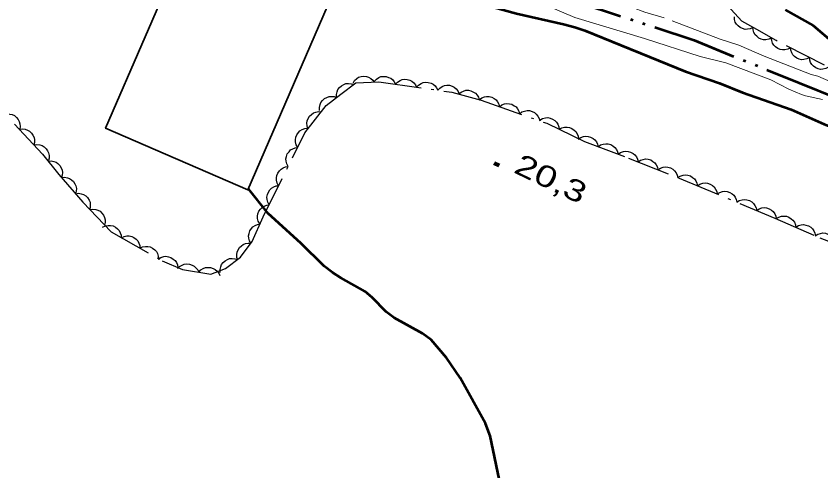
# Model space of a CAD drawing. Extents: x 355726 to 357533, y 5103782 to 5105258.
# Drawn here: x 356530.9 to 356587.5, y 5104468.4 to 5104500.3 of the extents above; entities that cross this region are included whole.
import ezdxf

# ---------------------------------------------------------------- set-up
doc = ezdxf.new("R2010")
doc.units = 0
doc.header["$LTSCALE"] = 0.6
for name, pattern in [('DASH_DOUBLE_DOT', [9.2, 5, -1.2, 0.3, -1.2, 0.3, -1.2]), ('DOT_DASHED', [7.7, 5, -1.2, 0.3, -1.2]), ('LONG_DASHED', [7.5, 6, -1.5])]:
    doc.linetypes.add(name, pattern=pattern)
for name, color, linetype, lineweight in [('1', 7, 'LONG_DASHED', 53), ('2', 7, 'LONG_DASHED', 13), ('3', 7, 'Continuous', 140), ('31', 7, 'Continuous', 35), ('4', 7, 'DASH_DOUBLE_DOT', 53), ('44', 7, 'Continuous', 25)]:
    doc.layers.add(name, color=color, linetype=linetype, lineweight=lineweight)

msp = doc.modelspace()

# ---------------------------------------------------------------- linework, layer by layer
at = {"layer": '1', "linetype": 'Continuous'}
for points in [[(356552.78, 5104505.88), (356555.14, 5104504.63), (356555.86, 5104504.34), (356557.38, 5104503.83), (356561.34, 5104502.15), (356564.46, 5104500.97), (356566.07, 5104500.53), (356569.39, 5104499.78), (356570.17, 5104499.58), (356570.87, 5104499.33), (356577.95, 5104496.47), (356580.34, 5104495.65), (356581.96, 5104494.98), (356585.38, 5104493.8), (356587.71, 5104492.76), (356592.19, 5104491.03), (356593.74, 5104490.24), (356595.31, 5104489.51), (356599.4, 5104487.95), (356603.9, 5104486.04), (356606.29, 5104484.98), (356608.5, 5104483.88), (356612.77, 5104482.01), (356614.2, 5104481.48)], [(356584.96, 5104500.8), (356586.93, 5104499.7), (356588.36, 5104498.47)], [(356564.98, 5104467.29), (356564.22, 5104470.88), (356563.91, 5104471.75), (356562.12, 5104474.94), (356561.15, 5104476.36), (356560.09, 5104477.61), (356559.47, 5104478.07), (356557.49, 5104479.17), (356556.92, 5104479.58), (356555.94, 5104480.59), (356555.44, 5104481.01), (356553.72, 5104481.97), (356553.14, 5104482.34), (356552.57, 5104482.8), (356550.92, 5104484.41), (356548.62, 5104486.49), (356547.25, 5104488.23)]]:
    msp.add_lwpolyline(points, dxfattribs=at)
at = {"layer": '2'}
msp.add_lwpolyline([(356588.17, 5104495.73), (356587.25, 5104496.13), (356586.79, 5104496.26), (356583.49, 5104497.54), (356581.7, 5104498.32), (356580.39, 5104498.74), (356576.46, 5104500.24), (356575.09, 5104500.63), (356572.35, 5104501.68), (356569.7, 5104502.57), (356568.16, 5104503.15), (356567.1, 5104503.43), (356566.95, 5104503.54), (356565.72, 5104503.98), (356564.89, 5104504.22), (356563.3, 5104504.37), (356563.14, 5104504.3), (356563.04, 5104504.17), (356562.9, 5104503.84), (356563, 5104503.7), (356563.47, 5104503.26), (356565.14, 5104502.38), (356567.14, 5104501.58)], dxfattribs=at)
at = {"layer": '2', "linetype": 'Continuous'}
msp.add_lwpolyline([(356567.03, 5104501.61), (356570.18, 5104500.26), (356575.08, 5104498.78), (356578.98, 5104497.51), (356580.8, 5104497.08), (356583.95, 5104495.87), (356585.22, 5104495.21), (356586.11, 5104494.84), (356586.39, 5104494.74), (356587.58, 5104494.49)], dxfattribs=at)
at = {"layer": '3'}
msp.add_line((356564.51, 5104490.03), (356564.87, 5104489.86), dxfattribs=at)
at = {"layer": '31'}
msp.add_lwpolyline([(356542.76, 5104505.33), (356537.19, 5104492.48), (356547.19, 5104488.14), (356552.77, 5104500.99), (356542.76, 5104505.33)], close=True, dxfattribs=at)
at = {"layer": '4'}
msp.add_lwpolyline([(356565.46, 5104503.29), (356570.55, 5104501.29), (356578.56, 5104498.65), (356585.95, 5104495.66), (356595.51, 5104491.86), (356605.52, 5104487.53), (356613.04, 5104484.53), (356615.05, 5104483.57)], dxfattribs=at)
at = {"layer": '44', "linetype": 'DOT_DASHED'}
for points in [[(356591.84, 5104494.8), (356584.32, 5104498.64), (356582.97, 5104499.4), (356581.92, 5104499.99), (356580.09, 5104502), (356579.83, 5104502.93), (356579.53, 5104504.48), (356579.35, 5104505.56), (356579.17, 5104506.65), (356579.06, 5104507.5), (356578.72, 5104508.28), (356578.09, 5104509.62), (356577.23, 5104510.89), (356576.84, 5104512.29), (356576.65, 5104512.99), (356576.45, 5104513.69), (356575.8, 5104514.64), (356574.56, 5104515.94), (356573.29, 5104516.84)], [(356530.79, 5104492.76), (356532.76, 5104490.66), (356533.92, 5104489.22), (356535.6, 5104487.29), (356537.58, 5104485.19), (356541.18, 5104483.17), (356542.61, 5104482.56), (356544.6, 5104482.23), (356545.62, 5104482.63), (356546.67, 5104483.43), (356547.5, 5104484.53), (356548.28, 5104486.26), (356551.21, 5104492.16), (356551.95, 5104493.12), (356552.69, 5104494.08), (356553.74, 5104494.87), (356554.78, 5104495.66), (356556.4, 5104495.73), (356561.54, 5104495.01), (356563.59, 5104494.44), (356568.21, 5104492.82), (356570.85, 5104491.54), (356573.95, 5104490.38), (356577.51, 5104488.97), (356584.24, 5104486.17), (356587.41, 5104484.78), (356589.83, 5104483.82)]]:
    msp.add_lwpolyline(points, dxfattribs=at)
at = {"layer": '44'}
for points in [[(356582.69, 5104499.56), (356582.51, 5104499.46), (356582.31, 5104499.43), (356582.14, 5104499.42), (356581.97, 5104499.47), (356581.8, 5104499.54), (356581.65, 5104499.66), (356581.54, 5104499.78), (356581.46, 5104499.93), (356581.4, 5104500.11), (356581.39, 5104500.29)], [(356584, 5104498.82), (356583.81, 5104498.73), (356583.61, 5104498.69), (356583.45, 5104498.69), (356583.28, 5104498.73), (356583.11, 5104498.81), (356582.96, 5104498.93), (356582.85, 5104499.04), (356582.77, 5104499.2), (356582.71, 5104499.38), (356582.69, 5104499.56)], [(356585.33, 5104498.12), (356585.15, 5104498.02), (356584.95, 5104497.98), (356584.78, 5104497.97), (356584.61, 5104498.01), (356584.44, 5104498.08), (356584.29, 5104498.19), (356584.17, 5104498.3), (356584.08, 5104498.45), (356584.02, 5104498.63), (356583.99, 5104498.81)], [(356586.67, 5104497.44), (356586.48, 5104497.34), (356586.28, 5104497.3), (356586.12, 5104497.29), (356585.95, 5104497.32), (356585.78, 5104497.39), (356585.62, 5104497.51), (356585.5, 5104497.62), (356585.42, 5104497.77), (356585.35, 5104497.95), (356585.33, 5104498.12)], [(356588, 5104496.76), (356587.82, 5104496.66), (356587.62, 5104496.62), (356587.45, 5104496.6), (356587.28, 5104496.64), (356587.11, 5104496.71), (356586.96, 5104496.83), (356586.84, 5104496.94), (356586.75, 5104497.09), (356586.69, 5104497.26), (356586.67, 5104497.44)], [(356554.59, 5104495.65), (356554.7, 5104495.83), (356554.85, 5104495.96), (356554.98, 5104496.06), (356555.15, 5104496.11), (356555.34, 5104496.13), (356555.53, 5104496.11), (356555.68, 5104496.07), (356555.84, 5104495.98), (356555.98, 5104495.86), (356556.08, 5104495.72)], [(356556.09, 5104495.77), (356556.23, 5104495.93), (356556.4, 5104496.03), (356556.55, 5104496.1), (356556.73, 5104496.12), (356556.91, 5104496.11), (356557.09, 5104496.05), (356557.24, 5104495.99), (356557.38, 5104495.87), (356557.49, 5104495.73), (356557.57, 5104495.57)], [(356553.43, 5104494.64), (356553.42, 5104494.84), (356553.47, 5104495.04), (356553.53, 5104495.2), (356553.64, 5104495.33), (356553.77, 5104495.46), (356553.94, 5104495.55), (356554.09, 5104495.61), (356554.27, 5104495.62), (356554.45, 5104495.6), (356554.63, 5104495.54)], [(356557.57, 5104495.57), (356557.71, 5104495.72), (356557.89, 5104495.83), (356558.04, 5104495.89), (356558.21, 5104495.91), (356558.4, 5104495.9), (356558.58, 5104495.84), (356558.73, 5104495.78), (356558.86, 5104495.66), (356558.98, 5104495.52), (356559.06, 5104495.36)], [(356559.06, 5104495.36), (356559.2, 5104495.51), (356559.37, 5104495.62), (356559.52, 5104495.68), (356559.7, 5104495.7), (356559.88, 5104495.69), (356560.07, 5104495.64), (356560.22, 5104495.57), (356560.35, 5104495.45), (356560.46, 5104495.31), (356560.54, 5104495.15)], [(356560.54, 5104495.15), (356560.68, 5104495.3), (356560.86, 5104495.41), (356561.01, 5104495.48), (356561.18, 5104495.5), (356561.37, 5104495.49), (356561.55, 5104495.43), (356561.7, 5104495.36), (356561.83, 5104495.25), (356561.95, 5104495.1), (356562.03, 5104494.94)], [(356562.02, 5104494.88), (356562.18, 5104495.01), (356562.36, 5104495.09), (356562.52, 5104495.14), (356562.7, 5104495.14), (356562.88, 5104495.1), (356563.05, 5104495.02), (356563.19, 5104494.94), (356563.31, 5104494.8), (356563.4, 5104494.65), (356563.46, 5104494.48)], [(356552.23, 5104493.73), (356552.22, 5104493.94), (356552.27, 5104494.14), (356552.33, 5104494.29), (356552.44, 5104494.43), (356552.58, 5104494.56), (356552.75, 5104494.64), (356552.9, 5104494.7), (356553.08, 5104494.71), (356553.26, 5104494.7), (356553.43, 5104494.64)], [(356563.46, 5104494.48), (356563.63, 5104494.61), (356563.82, 5104494.68), (356563.98, 5104494.71), (356564.16, 5104494.7), (356564.34, 5104494.65), (356564.51, 5104494.56), (356564.64, 5104494.47), (356564.75, 5104494.33), (356564.83, 5104494.16), (356564.88, 5104493.99)], [(356564.88, 5104493.99), (356565.05, 5104494.11), (356565.24, 5104494.18), (356565.4, 5104494.22), (356565.58, 5104494.2), (356565.75, 5104494.16), (356565.92, 5104494.06), (356566.06, 5104493.97), (356566.16, 5104493.83), (356566.25, 5104493.67), (356566.29, 5104493.49)], [(356530.06, 5104493.44), (356530.27, 5104493.49), (356530.47, 5104493.47), (356530.63, 5104493.44), (356530.79, 5104493.36), (356530.93, 5104493.24), (356531.05, 5104493.09), (356531.13, 5104492.95), (356531.17, 5104492.78), (356531.18, 5104492.59), (356531.16, 5104492.42)], [(356551.42, 5104492.44), (356551.36, 5104492.64), (356551.35, 5104492.84), (356551.37, 5104493), (356551.44, 5104493.17), (356551.54, 5104493.32), (356551.68, 5104493.45), (356551.81, 5104493.55), (356551.98, 5104493.61), (356552.16, 5104493.64), (356552.34, 5104493.63)], [(356566.29, 5104493.49), (356566.46, 5104493.62), (356566.65, 5104493.68), (356566.82, 5104493.72), (356566.99, 5104493.71), (356567.17, 5104493.66), (356567.34, 5104493.57), (356567.47, 5104493.47), (356567.58, 5104493.33), (356567.66, 5104493.17), (356567.71, 5104493)], [(356567.73, 5104493.05), (356567.91, 5104493.16), (356568.11, 5104493.2), (356568.28, 5104493.22), (356568.45, 5104493.18), (356568.62, 5104493.12), (356568.78, 5104493.01), (356568.9, 5104492.9), (356568.99, 5104492.75), (356569.06, 5104492.57), (356569.08, 5104492.4)], [(356531.13, 5104492.39), (356531.34, 5104492.43), (356531.54, 5104492.4), (356531.7, 5104492.35), (356531.85, 5104492.26), (356531.99, 5104492.14), (356532.09, 5104491.98), (356532.17, 5104491.83), (356532.2, 5104491.66), (356532.2, 5104491.48), (356532.16, 5104491.3)], [(356550.7, 5104491.13), (356550.6, 5104491.31), (356550.55, 5104491.51), (356550.54, 5104491.67), (356550.57, 5104491.85), (356550.64, 5104492.02), (356550.75, 5104492.17), (356550.86, 5104492.3), (356551.01, 5104492.38), (356551.19, 5104492.45), (356551.37, 5104492.47)], [(356569.08, 5104492.4), (356569.26, 5104492.5), (356569.46, 5104492.55), (356569.63, 5104492.56), (356569.8, 5104492.53), (356569.97, 5104492.46), (356570.13, 5104492.35), (356570.25, 5104492.24), (356570.34, 5104492.09), (356570.41, 5104491.92), (356570.43, 5104491.74)], [(356570.42, 5104491.7), (356570.59, 5104491.82), (356570.78, 5104491.89), (356570.94, 5104491.92), (356571.12, 5104491.9), (356571.29, 5104491.85), (356571.46, 5104491.76), (356571.59, 5104491.66), (356571.7, 5104491.52), (356571.78, 5104491.35), (356571.82, 5104491.18)], [(356532.16, 5104491.3), (356532.37, 5104491.33), (356532.57, 5104491.31), (356532.73, 5104491.26), (356532.88, 5104491.17), (356533.01, 5104491.04), (356533.12, 5104490.88), (356533.19, 5104490.74), (356533.22, 5104490.57), (356533.23, 5104490.38), (356533.19, 5104490.21)], [(356550.03, 5104489.79), (356549.93, 5104489.97), (356549.88, 5104490.17), (356549.87, 5104490.33), (356549.91, 5104490.5), (356549.97, 5104490.68), (356550.09, 5104490.83), (356550.19, 5104490.95), (356550.35, 5104491.04), (356550.52, 5104491.11), (356550.7, 5104491.13)], [(356571.82, 5104491.18), (356571.99, 5104491.3), (356572.18, 5104491.36), (356572.35, 5104491.39), (356572.52, 5104491.38), (356572.7, 5104491.33), (356572.86, 5104491.23), (356573, 5104491.13), (356573.1, 5104490.99), (356573.18, 5104490.83), (356573.23, 5104490.65)], [(356573.23, 5104490.65), (356573.4, 5104490.77), (356573.59, 5104490.84), (356573.75, 5104490.87), (356573.93, 5104490.85), (356574.1, 5104490.8), (356574.27, 5104490.7), (356574.4, 5104490.61), (356574.51, 5104490.47), (356574.59, 5104490.3), (356574.63, 5104490.13)], [(356533.15, 5104490.17), (356533.36, 5104490.19), (356533.56, 5104490.15), (356533.71, 5104490.09), (356533.85, 5104489.99), (356533.98, 5104489.86), (356534.08, 5104489.69), (356534.14, 5104489.54), (356534.16, 5104489.36), (356534.14, 5104489.18), (356534.09, 5104489.01)], [(356574.63, 5104490.11), (356574.8, 5104490.23), (356574.99, 5104490.29), (356575.15, 5104490.32), (356575.33, 5104490.3), (356575.51, 5104490.25), (356575.67, 5104490.15), (356575.8, 5104490.05), (356575.9, 5104489.9), (356575.98, 5104489.74), (356576.02, 5104489.56)], [(356549.36, 5104488.44), (356549.26, 5104488.62), (356549.22, 5104488.82), (356549.2, 5104488.99), (356549.24, 5104489.16), (356549.31, 5104489.33), (356549.42, 5104489.49), (356549.53, 5104489.61), (356549.68, 5104489.7), (356549.85, 5104489.76), (356550.03, 5104489.79)], [(356576.02, 5104489.56), (356576.19, 5104489.68), (356576.39, 5104489.74), (356576.55, 5104489.77), (356576.72, 5104489.75), (356576.9, 5104489.69), (356577.07, 5104489.59), (356577.19, 5104489.49), (356577.3, 5104489.35), (356577.38, 5104489.18), (356577.41, 5104489.01)], [(356534.1, 5104489.01), (356534.31, 5104489.04), (356534.51, 5104489), (356534.66, 5104488.95), (356534.81, 5104488.86), (356534.94, 5104488.73), (356535.04, 5104488.56), (356535.11, 5104488.42), (356535.14, 5104488.24), (356535.13, 5104488.06), (356535.08, 5104487.88)], [(356577.42, 5104489.01), (356577.59, 5104489.12), (356577.79, 5104489.18), (356577.95, 5104489.21), (356578.12, 5104489.18), (356578.3, 5104489.13), (356578.46, 5104489.02), (356578.59, 5104488.92), (356578.69, 5104488.78), (356578.76, 5104488.61), (356578.8, 5104488.43)], [(356548.7, 5104487.1), (356548.59, 5104487.28), (356548.55, 5104487.48), (356548.54, 5104487.64), (356548.57, 5104487.82), (356548.64, 5104487.99), (356548.75, 5104488.14), (356548.86, 5104488.26), (356549.01, 5104488.35), (356549.19, 5104488.42), (356549.36, 5104488.44)], [(356578.8, 5104488.43), (356578.97, 5104488.55), (356579.17, 5104488.61), (356579.33, 5104488.63), (356579.51, 5104488.61), (356579.68, 5104488.55), (356579.85, 5104488.45), (356579.97, 5104488.35), (356580.07, 5104488.2), (356580.15, 5104488.03), (356580.19, 5104487.86)], [(356535.08, 5104487.88), (356535.29, 5104487.91), (356535.49, 5104487.87), (356535.65, 5104487.82), (356535.8, 5104487.72), (356535.93, 5104487.6), (356536.03, 5104487.43), (356536.1, 5104487.28), (356536.12, 5104487.11), (356536.12, 5104486.92), (356536.07, 5104486.75)], [(356580.19, 5104487.86), (356580.36, 5104487.97), (356580.55, 5104488.03), (356580.72, 5104488.05), (356580.89, 5104488.03), (356581.07, 5104487.97), (356581.23, 5104487.87), (356581.36, 5104487.77), (356581.46, 5104487.63), (356581.53, 5104487.46), (356581.57, 5104487.28)], [(356548.03, 5104485.76), (356547.93, 5104485.94), (356547.88, 5104486.14), (356547.87, 5104486.3), (356547.9, 5104486.47), (356547.97, 5104486.65), (356548.08, 5104486.8), (356548.19, 5104486.92), (356548.35, 5104487.01), (356548.52, 5104487.08), (356548.7, 5104487.1)], [(356581.57, 5104487.28), (356581.74, 5104487.4), (356581.94, 5104487.45), (356582.1, 5104487.48), (356582.28, 5104487.45), (356582.45, 5104487.4), (356582.62, 5104487.3), (356582.74, 5104487.2), (356582.84, 5104487.05), (356582.92, 5104486.88), (356582.96, 5104486.7)], [(356536.09, 5104486.77), (356536.3, 5104486.8), (356536.5, 5104486.78), (356536.66, 5104486.73), (356536.81, 5104486.64), (356536.94, 5104486.52), (356537.05, 5104486.36), (356537.13, 5104486.21), (356537.16, 5104486.04), (356537.16, 5104485.85), (356537.12, 5104485.68)], [(356582.96, 5104486.7), (356583.13, 5104486.82), (356583.32, 5104486.88), (356583.49, 5104486.9), (356583.66, 5104486.88), (356583.84, 5104486.82), (356584, 5104486.72), (356584.13, 5104486.62), (356584.23, 5104486.47), (356584.3, 5104486.3), (356584.34, 5104486.13)], [(356584.34, 5104486.13), (356584.52, 5104486.24), (356584.71, 5104486.29), (356584.88, 5104486.31), (356585.05, 5104486.29), (356585.22, 5104486.23), (356585.38, 5104486.12), (356585.51, 5104486.02), (356585.61, 5104485.87), (356585.68, 5104485.7), (356585.71, 5104485.52)], [(356536.99, 5104485.52), (356537.18, 5104485.61), (356537.38, 5104485.65), (356537.55, 5104485.65), (356537.72, 5104485.61), (356537.89, 5104485.53), (356538.03, 5104485.41), (356538.15, 5104485.3), (356538.23, 5104485.14), (356538.29, 5104484.96), (356538.3, 5104484.78)], [(356547.43, 5104484.38), (356547.32, 5104484.56), (356547.27, 5104484.75), (356547.25, 5104484.92), (356547.28, 5104485.09), (356547.34, 5104485.27), (356547.45, 5104485.43), (356547.55, 5104485.55), (356547.7, 5104485.64), (356547.87, 5104485.72), (356548.05, 5104485.75)], [(356585.71, 5104485.52), (356585.89, 5104485.64), (356586.09, 5104485.69), (356586.25, 5104485.71), (356586.42, 5104485.68), (356586.6, 5104485.63), (356586.76, 5104485.52), (356586.88, 5104485.42), (356586.98, 5104485.27), (356587.05, 5104485.1), (356587.09, 5104484.92)], [(356538.3, 5104484.78), (356538.49, 5104484.88), (356538.69, 5104484.91), (356538.85, 5104484.92), (356539.03, 5104484.87), (356539.19, 5104484.8), (356539.34, 5104484.68), (356539.46, 5104484.56), (356539.54, 5104484.41), (356539.6, 5104484.23), (356539.61, 5104484.05)], [(356587.08, 5104484.91), (356587.25, 5104485.03), (356587.45, 5104485.09), (356587.61, 5104485.12), (356587.79, 5104485.1), (356587.96, 5104485.04), (356588.13, 5104484.94), (356588.26, 5104484.84), (356588.36, 5104484.7), (356588.44, 5104484.53), (356588.48, 5104484.36)], [(356546.5, 5104483.2), (356546.43, 5104483.4), (356546.42, 5104483.6), (356546.44, 5104483.77), (356546.51, 5104483.93), (356546.6, 5104484.09), (356546.74, 5104484.22), (356546.87, 5104484.32), (356547.04, 5104484.37), (356547.22, 5104484.41), (356547.4, 5104484.4)], [(356539.61, 5104484.05), (356539.8, 5104484.14), (356540, 5104484.18), (356540.16, 5104484.18), (356540.33, 5104484.14), (356540.5, 5104484.06), (356540.65, 5104483.94), (356540.77, 5104483.83), (356540.85, 5104483.67), (356540.9, 5104483.5), (356540.92, 5104483.32)], [(356540.9, 5104483.29), (356541.08, 5104483.4), (356541.28, 5104483.46), (356541.44, 5104483.48), (356541.61, 5104483.45), (356541.79, 5104483.4), (356541.95, 5104483.29), (356542.08, 5104483.19), (356542.17, 5104483.04), (356542.25, 5104482.88), (356542.28, 5104482.7)], [(356545.25, 5104482.35), (356545.24, 5104482.56), (356545.29, 5104482.75), (356545.35, 5104482.91), (356545.45, 5104483.05), (356545.59, 5104483.17), (356545.76, 5104483.26), (356545.91, 5104483.32), (356546.09, 5104483.33), (356546.27, 5104483.31), (356546.44, 5104483.26)], [(356542.26, 5104482.62), (356542.4, 5104482.77), (356542.58, 5104482.87), (356542.73, 5104482.93), (356542.91, 5104482.95), (356543.09, 5104482.93), (356543.28, 5104482.87), (356543.42, 5104482.8), (356543.55, 5104482.68), (356543.67, 5104482.54), (356543.74, 5104482.37)], [(356543.74, 5104482.37), (356543.88, 5104482.52), (356544.06, 5104482.62), (356544.21, 5104482.69), (356544.39, 5104482.7), (356544.57, 5104482.69), (356544.75, 5104482.63), (356544.9, 5104482.56), (356545.03, 5104482.44), (356545.15, 5104482.29), (356545.22, 5104482.13)]]:
    msp.add_lwpolyline(points, dxfattribs=at)

# ---------------------------------------------------------------- texts
at = {"layer": '3', "width": 1.35}
msp.add_text('20,3   ', height=1.5, rotation=334.423, dxfattribs=at).set_placement((356565.8, 5104489.4))

doc.saveas('drawing.dxf')
